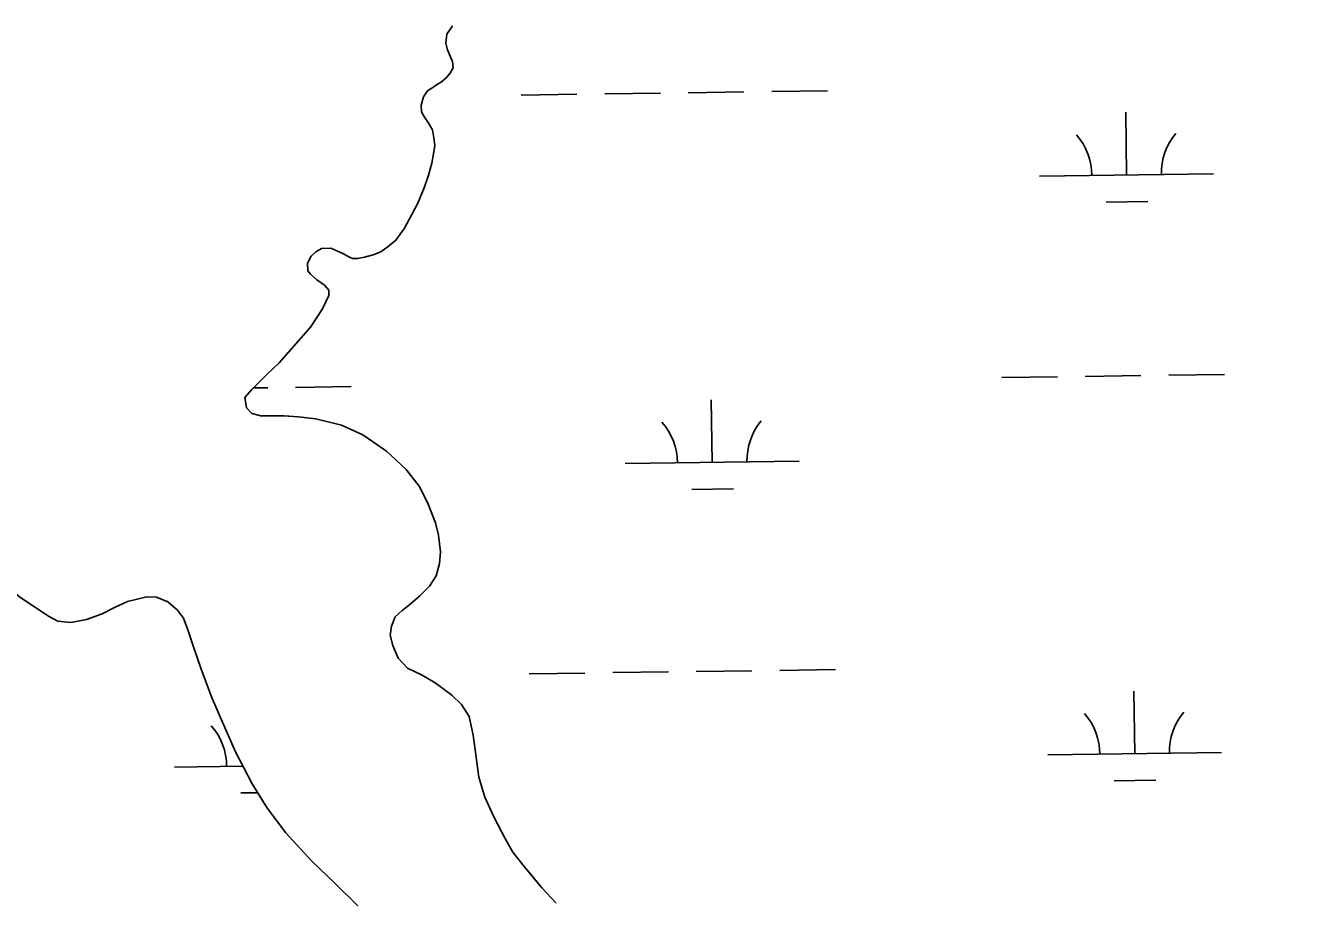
# Model space of a CAD drawing. Extents: x 3767014 to 3805179, y 361544 to 387384.
# Drawn here: x 3790112 to 3790854, y 367868 to 368372 of the extents above; entities that cross this region are included whole.
import ezdxf

# ---------------------------------------------------------------- set-up
doc = ezdxf.new("R2010")
doc.units = 0
for name, color, linetype in [('V-RIVR-EDGE', 7, 'Continuous'), ('V-TOPO-SHOR', 7, 'Continuous'), ('V-WETL-SWMP', 7, 'Continuous')]:
    doc.layers.add(name, color=color, linetype=linetype)

msp = doc.modelspace()

# ---------------------------------------------------------------- linework, layer by layer
at = {"layer": 'V-RIVR-EDGE'}
msp.add_spline([(3785266.865, 377529.211), (3785342.8, 377494.248), (3785391.258, 377467.439), (3785439.72, 377442.249), (3785475.246, 377418.707), (3785525.316, 377389.469), (3785575.383, 377359.422), (3785621.413, 377331.811), (3785722.351, 377269.288), (3785796.661, 377231.094), (3785852.385, 377199.415), (3785928.324, 377166.069), (3785964.678, 377149.804), (3786028.506, 377124.576), (3786060.018, 377113.175), (3786092.316, 377092.068), (3786117.34, 377073.405), (3786135.083, 377053.143), (3786154.458, 377039.347), (3786176.258, 377024.735), (3786206.946, 377006.867), (3786256.211, 376979.248), (3786328.098, 376942.677), (3786374.949, 376919.917), (3786491.265, 376862.208), (3786553.467, 376833.749), (3786619.713, 376805.279), (3786729.589, 376759.718), (3786796.656, 376736.099), (3786845.136, 376718.187), (3786867.767, 376712.469), (3787003.51, 376661.992), (3787089.16, 376631.048), (3787163.496, 376603.367), (3787230.559, 376578.13), (3787257.223, 376568.359), (3787300.044, 376551.27), (3787354.992, 376532.533), (3787409.127, 376512.181), (3787544.074, 376466.558), (3787612.756, 376442.126), (3787657.197, 376425.841), (3787730.724, 376398.162), (3787781.63, 376380.244), (3787834.96, 376361.511), (3787891.524, 376341.961), (3787940, 376322.432), (3787998.976, 376297.215), (3788050.697, 376281.721), (3788117.768, 376259.719), (3788176.757, 376240.164), (3788221.198, 376223.879), (3788259.981, 376209.226), (3788406.252, 376164.383), (3788541.215, 376125.23), (3788606.67, 376104.041), (3788679.39, 376077.173), (3788748.889, 376055.974), (3788871.693, 376005.528), (3788969.454, 375966.467), (3789047.013, 375933.926), (3789119.723, 375903.014), (3789155.253, 375881.09), (3789182.716, 375867.274), (3789214.225, 375854.256), (3789257.04, 375834.74), (3789281.286, 375828.21), (3789303.105, 375821.686), (3789328.955, 375809.491), (3789367.724, 375789.177), (3789414.577, 375767.225), (3789468.708, 375745.255), (3789509.105, 375728.981), (3789555.157, 375710.266), (3789585.849, 375694.015), (3789620.578, 375675.328), (3789681.97, 375646.062), (3789753.859, 375610.3), (3789792.633, 375591.603), (3789842.712, 375566.408), (3789897.64, 375539.584), (3789938.019, 375516.03), (3789968.727, 375506.25), (3790004.289, 375497.265), (3790030.972, 375494.773), (3790047.128, 375487.455), (3790077.007, 375469.589), (3790124.633, 375433.077), (3790192.442, 375382.768), (3790252.165, 375332.478), (3790290.91, 375302.459), (3790337.741, 375271.611), (3790406.357, 375220.491), (3790469.329, 375175.855), (3790570.248, 375106.054), (3790647.751, 375050.868), (3790691.367, 375028.115), (3790744.667, 374997.251), (3790806.838, 374955.852), (3790873.863, 374915.249), (3790932, 374877.903), (3791002.231, 374825.97), (3791052.265, 374782.175), (3791082.927, 374753.793), (3791131.331, 374705.149), (3791170.05, 374664.616), (3791192.631, 374638.681), (3791220.891, 374620.01), (3791288.67, 374557.569), (3791322.577, 374533.223), (3791362.944, 374504.817), (3791396.042, 374480.473), (3791434.785, 374449.645), (3791482.407, 374411.517), (3791534.052, 374365.291), (3791646.192, 374254.216), (3791707.514, 374196.644), (3791738.968, 374161.791), (3791773.65, 374123.694), (3791803.497, 374092.888), (3791829.321, 374070.18), (3791830.912, 374059.662), (3791837.316, 374032.958), (3791849.409, 374017.562), (3791884.123, 373992.405), (3791930.977, 373971.262), (3791954.393, 373955.838), (3791993.134, 373924.202), (3792026.979, 373874.785), (3792047.912, 373836.722), (3792063.186, 373799.482), (3792086.509, 373746.857), (3792112.249, 373690.181), (3792141.261, 373648.864), (3792158.993, 373624.558), (3792177.552, 373607.528), (3792214.702, 373586.409), (3792255.083, 373563.665), (3792301.119, 373538.48), (3792346.34, 373510.871), (3792382.671, 373485.71), (3792422.225, 373455.689), (3792479.537, 373411.875), (3792548.144, 373356.711), (3792619.168, 373298.307), (3792672.431, 373252.077), (3792709.534, 373212.357), (3792750.656, 373162.113), (3792839.385, 373068.08), (3792888.572, 373008.92), (3792945.027, 372945.699), (3792999.062, 372884.91), (3793053.898, 372820.884), (3793149.89, 372720.363), (3793208.761, 372653.092), (3793261.195, 372598.777), (3793315.232, 372538.796), (3793358.792, 372493.399), (3793409.592, 372432.618), (3793462.809, 372367.787), (3793498.283, 372323.219), (3793536.997, 372280.26), (3793578.124, 372232.443), (3793604.724, 372196.792), (3793668.438, 372125.466), (3793703.128, 372090.604), (3793760.41, 372034.66), (3793806.384, 371984.404), (3793839.438, 371942.268), (3793939.427, 371823.136), (3793981.333, 371763.186), (3794029.674, 371688.662), (3794050.609, 371651.408), (3794073.177, 371620.62), (3794178.796, 371488.535), (3794237.625, 371404.28), (3794268.243, 371358.106), (3794301.293, 371314.353), (3794332.724, 371269.794), (3794395.613, 371192), (3794429.476, 371149.862), (3794472.201, 371093.953), (3794523.788, 371024.274), (3794601.175, 370922.181), (3794640.679, 370871.942), (3794687.421, 370805.509), (3794733.389, 370752.828), (3794829.339, 370635.323), (3794895.463, 370557.521), (3794959.948, 370470.826), (3795013.158, 370403.569), (3795070.394, 370329.023), (3795159.854, 370203.448), (3795225.98, 370126.454), (3795296.13, 370041.363), (3795379.18, 369940.065), (3795459.001, 369841.201), (3795508.163, 369772.337), (3795554.103, 369708.333), (3795661.315, 369566.538), (3795715.338, 369500.897), (3795762.105, 369444.169), (3795798.366, 369390.703), (3795915.247, 369234.327), (3795963.601, 369165.465), (3796028.082, 369077.153), (3796043.387, 369052.853), (3796054.672, 369037.459), (3796077.242, 369007.48), (3796148.213, 368927.239), (3796183.677, 368878.627), (3796226.382, 368814.631), (3796275.531, 368740.105), (3796314.222, 368688.25), (3796353.714, 368633.158), (3796401.268, 368567.533), (3796456.873, 368487.33), (3796513.292, 368409.551), (3796545.533, 368365.8), (3796626.113, 368246.716), (3796670.449, 368188.377), (3796704.298, 368140.578), (3796751.041, 368074.145), (3796787.308, 368023.105), (3796838.907, 367958.278), (3796844.528, 367942.09), (3796845.295, 367925.104), (3796846.094, 367921.059), (3796852.559, 367919.425), (3796863.071, 367918.59), (3796875.166, 367904.003), (3796903.398, 367874.01), (3796931.629, 367844.017), (3796952.579, 367812.424), (3796982.392, 367767.87), (3797007.371, 367730.606), (3797037.194, 367690.095), (3797062.185, 367657.684), (3797075.869, 367631.77), (3797095.223, 367609.078), (3797126.665, 367569.372), (3797156.484, 367527.244), (3797212.099, 367451.085), (3797254.808, 367388.706), (3797302.183, 367327.228)], degree=3, dxfattribs=at)
at = {"layer": 'V-TOPO-SHOR'}
for points in [[(3790356.869, 368372.481), (3790353.526, 368367.615), (3790353.002, 368362.489), (3790354.022, 368358.64), (3790355.554, 368355.048), (3790356.828, 368351.97), (3790357.334, 368348.38), (3790355.533, 368345.306), (3790353.477, 368342.746), (3790350.397, 368340.188), (3790348.343, 368338.91), (3790345.519, 368337.122), (3790342.438, 368335.076), (3790340.124, 368331.748), (3790338.834, 368326.878), (3790339.082, 368323.034), (3790340.87, 368319.954), (3790342.916, 368316.874), (3790345.471, 368312.765), (3790346.231, 368308.149), (3790346.735, 368303.791), (3790345.957, 368298.921), (3790344.921, 368293.539), (3790343.112, 368286.618), (3790340.534, 368279.446), (3790336.927, 368270.478), (3790333.583, 368264.076), (3790329.208, 368256.136), (3790324.324, 368249.224), (3790319.958, 368245.642), (3790315.593, 368242.574), (3790311.231, 368240.788), (3790306.357, 368239.516), (3790302.511, 368238.755), (3790299.432, 368238.761), (3790297.64, 368239.535), (3790294.31, 368241.335), (3790290.468, 368243.137), (3790286.882, 368244.684), (3790281.498, 368244.438), (3790278.418, 368242.648), (3790275.594, 368240.09), (3790273.533, 368235.992), (3790273.781, 368231.634), (3790275.315, 368229.836), (3790278.899, 368226.495), (3790283.251, 368223.409), (3790285.809, 368220.585), (3790285.803, 368217.509), (3790282.199, 368209.825), (3790275.256, 368199.327), (3790257.27, 368178.851), (3790250.334, 368172.199), (3790248.022, 368169.895), (3790245.197, 368167.081)], [(3790245.197, 368167.081), (3790241.601, 368163.499), (3790237.476, 368158.907)], [(3790237.476, 368158.907), (3790238.49, 368153.007), (3790241.562, 368149.667), (3790246.688, 368148.374), (3790251.048, 368148.364), (3790260.027, 368148.348), (3790268.233, 368147.819), (3790278.234, 368146.517), (3790293.102, 368142.896), (3790305.404, 368137.485), (3790318.981, 368127.968), (3790330.245, 368117.431), (3790337.665, 368107.926), (3790342.518, 368098.428), (3790347.114, 368086.875), (3790348.896, 368079.691), (3790349.901, 368070.198), (3790349.377, 368063.53), (3790347.567, 368056.352), (3790343.708, 368050.459), (3790338.054, 368044.827), (3790332.401, 368039.966), (3790328.035, 368036.384), (3790323.922, 368032.802), (3790321.86, 368027.419), (3790321.082, 368022.289), (3790322.61, 368016.389), (3790325.671, 368008.944), (3790331.047, 368003.29), (3790339.504, 367999.169), (3790346.934, 367994.795), (3790356.41, 367987.85), (3790362.042, 367982.454), (3790366.39, 367975.519), (3790368.675, 367964.742), (3790370.193, 367953.454), (3790371.962, 367940.625), (3790375.53, 367929.077), (3790380.896, 367917.524), (3790387.283, 367904.945), (3790391.629, 367897.496), (3790398.025, 367889.278), (3790403.143, 367883.111), (3790408.259, 367876.945), (3790416.451, 367868.208)], [(3790039.957, 368078.458), (3790041.749, 368074.601), (3790042.505, 368067.663), (3790044.553, 368063.034), (3790047.373, 368060.718), (3790060.982, 368057.093), (3790084.616, 368055.506), (3790095.144, 368053.173), (3790102.843, 368048.276), (3790109.255, 368043.382), (3790116.696, 368038.487), (3790124.65, 368033.076), (3790130.038, 368030.24), (3790137.489, 368029.453), (3790146.484, 368031.235), (3790155.481, 368034.557), (3790162.681, 368038.141), (3790170.163, 368041.522)], [(3790170.163, 368041.522), (3790181.197, 368044.322), (3790186.84, 368044.053), (3790193.246, 368041.477), (3790198.88, 368036.592), (3790202.206, 368031.968), (3790204.758, 368025.296), (3790207.815, 368016.055), (3790212.153, 368003.222), (3790218.274, 367986.795), (3790223.894, 367973.958), (3790232.063, 367955.219), (3790241.775, 367936.732), (3790250.213, 367923.121), (3790260.957, 367908.738), (3790276.057, 367892.292), (3790289.371, 367879.441), (3790302.427, 367866.592)]]:
    msp.add_lwpolyline(points, dxfattribs=at)
at = {"layer": 'V-WETL-SWMP'}
for p, q in [((3790353.526, 368367.615), (3790353.003, 368362.489)), ((3790356.869, 368372.48), (3790353.526, 368367.615)), ((3790353.003, 368362.489), (3790354.021, 368358.641)), ((3790354.021, 368358.641), (3790355.553, 368355.049)), ((3790355.553, 368355.049), (3790356.828, 368351.97)), ((3790356.828, 368351.97), (3790357.334, 368348.379)), ((3790355.534, 368345.306), (3790353.478, 368342.746)), ((3790357.334, 368348.379), (3790355.534, 368345.306)), ((3790345.52, 368337.122), (3790342.439, 368335.077)), ((3790348.343, 368338.911), (3790345.52, 368337.122)), ((3790350.397, 368340.189), (3790348.343, 368338.911)), ((3790353.478, 368342.746), (3790350.397, 368340.189)), ((3790340.125, 368331.748), (3790338.834, 368326.879)), ((3790342.439, 368335.077), (3790340.125, 368331.748)), ((3790396.338, 368332.678), (3790428.335, 368333.122)), ((3790444.334, 368333.345), (3790476.33, 368333.789)), ((3790492.329, 368334.011), (3790524.326, 368334.456)), ((3790540.324, 368334.678), (3790572.321, 368335.123)), ((3790338.834, 368326.879), (3790339.082, 368323.033)), ((3790339.082, 368323.033), (3790340.871, 368319.953)), ((3790744.325, 368286.765), (3790743.825, 368322.762)), ((3790340.871, 368319.953), (3790342.916, 368316.873)), ((3790342.916, 368316.873), (3790345.472, 368312.765)), ((3790345.472, 368312.765), (3790346.232, 368308.149)), ((3790346.232, 368308.149), (3790346.736, 368303.79)), ((3790345.957, 368298.92), (3790344.921, 368293.538)), ((3790346.736, 368303.79), (3790345.957, 368298.92)), ((3790344.921, 368293.538), (3790343.113, 368286.62)), ((3790343.113, 368286.62), (3790340.535, 368279.447)), ((3790694.33, 368286.071), (3790794.32, 368287.46)), ((3790340.535, 368279.447), (3790336.928, 368270.48)), ((3790336.928, 368270.48), (3790333.583, 368264.077)), ((3790732.541, 368271.169), (3790756.538, 368271.502)), ((3790333.583, 368264.077), (3790329.209, 368256.138)), ((3790329.209, 368256.138), (3790324.324, 368249.225)), ((3790324.324, 368249.225), (3790319.959, 368245.644)), ((3790275.594, 368240.091), (3790273.535, 368235.993)), ((3790278.419, 368242.649), (3790275.594, 368240.091)), ((3790281.499, 368244.438), (3790278.419, 368242.649)), ((3790286.883, 368244.684), (3790281.499, 368244.438)), ((3790290.47, 368243.138), (3790286.883, 368244.684)), ((3790294.312, 368241.336), (3790290.47, 368243.138)), ((3790297.641, 368239.535), (3790294.312, 368241.336)), ((3790299.434, 368238.762), (3790297.641, 368239.535)), ((3790306.358, 368239.518), (3790302.511, 368238.756)), ((3790311.232, 368240.79), (3790306.358, 368239.518)), ((3790315.594, 368242.576), (3790311.232, 368240.79)), ((3790319.959, 368245.644), (3790315.594, 368242.576)), ((3790273.535, 368235.993), (3790273.782, 368231.634)), ((3790302.511, 368238.756), (3790299.434, 368238.762)), ((3790273.782, 368231.634), (3790275.317, 368229.836)), ((3790275.317, 368229.836), (3790278.9, 368226.496)), ((3790278.9, 368226.496), (3790283.252, 368223.411)), ((3790285.805, 368217.509), (3790282.2, 368209.825)), ((3790283.252, 368223.411), (3790285.811, 368220.586)), ((3790285.811, 368220.586), (3790285.805, 368217.509)), ((3790282.2, 368209.825), (3790275.257, 368199.327)), ((3790275.257, 368199.327), (3790257.271, 368178.852)), ((3790257.271, 368178.852), (3790250.335, 368172.199)), ((3790250.335, 368172.199), (3790241.601, 368163.5)), ((3790672.528, 368170.325), (3790704.525, 368170.769)), ((3790720.523, 368170.991), (3790752.52, 368171.436)), ((3790768.519, 368171.658), (3790800.515, 368172.103)), ((3790241.601, 368163.5), (3790237.477, 368158.909)), ((3790237.477, 368158.909), (3790238.491, 368153.008)), ((3790242.455, 368164.35), (3790250.661, 368164.464)), ((3790266.66, 368164.687), (3790298.657, 368165.131)), ((3790238.491, 368153.008), (3790241.563, 368149.667)), ((3790506.125, 368121.579), (3790505.625, 368157.575)), ((3790241.563, 368149.667), (3790246.69, 368148.375)), ((3790246.69, 368148.375), (3790260.028, 368148.349)), ((3790260.028, 368148.349), (3790268.234, 368147.82)), ((3790268.234, 368147.82), (3790278.235, 368146.518)), ((3790278.235, 368146.518), (3790293.104, 368142.897)), ((3790293.104, 368142.897), (3790305.405, 368137.487)), ((3790305.405, 368137.487), (3790318.981, 368127.97)), ((3790318.981, 368127.97), (3790330.246, 368117.432)), ((3790456.13, 368120.884), (3790556.12, 368122.273)), ((3790330.246, 368117.432), (3790337.666, 368107.927)), ((3790337.666, 368107.927), (3790342.52, 368098.428)), ((3790494.341, 368105.983), (3790518.338, 368106.316)), ((3790342.52, 368098.428), (3790347.115, 368086.876)), ((3790347.115, 368086.876), (3790348.896, 368079.691)), ((3790348.896, 368079.691), (3790349.903, 368070.199)), ((3790349.903, 368070.199), (3790349.377, 368063.531)), ((3790349.377, 368063.531), (3790347.568, 368056.353)), ((3790347.568, 368056.353), (3790343.709, 368050.461)), ((3790343.709, 368050.461), (3790338.055, 368044.829)), ((3790109.255, 368043.382), (3790116.696, 368038.487)), ((3790162.682, 368038.14), (3790170.162, 368041.522)), ((3790170.162, 368041.522), (3790181.197, 368044.322)), ((3790181.197, 368044.322), (3790186.839, 368044.054)), ((3790186.839, 368044.054), (3790193.246, 368041.477)), ((3790193.246, 368041.477), (3790198.879, 368036.592)), ((3790332.403, 368039.967), (3790328.035, 368036.385)), ((3790338.055, 368044.829), (3790332.403, 368039.967)), ((3790116.696, 368038.487), (3790124.649, 368033.076)), ((3790124.649, 368033.076), (3790130.039, 368030.239)), ((3790146.483, 368031.235), (3790155.481, 368034.557)), ((3790155.481, 368034.557), (3790162.682, 368038.14)), ((3790198.879, 368036.592), (3790202.205, 368031.969)), ((3790202.205, 368031.969), (3790204.757, 368025.295)), ((3790323.924, 368032.802), (3790321.862, 368027.42)), ((3790328.035, 368036.385), (3790323.924, 368032.802)), ((3790130.039, 368030.239), (3790137.488, 368029.454)), ((3790137.488, 368029.454), (3790146.483, 368031.235)), ((3790204.757, 368025.295), (3790207.816, 368016.055)), ((3790321.862, 368027.42), (3790321.082, 368022.291)), ((3790321.082, 368022.291), (3790322.61, 368016.389)), ((3790207.816, 368016.055), (3790212.152, 368003.222)), ((3790322.61, 368016.389), (3790325.673, 368008.945)), ((3790212.152, 368003.222), (3790218.275, 367986.795)), ((3790325.673, 368008.945), (3790331.048, 368003.291)), ((3790331.048, 368003.291), (3790339.504, 367999.171)), ((3790544.946, 368002.035), (3790576.943, 368002.48)), ((3790339.504, 367999.171), (3790346.934, 367994.796)), ((3790346.934, 367994.796), (3790356.411, 367987.852)), ((3790400.96, 368000.035), (3790432.957, 368000.48)), ((3790448.955, 368000.702), (3790480.952, 368001.147)), ((3790496.95, 368001.369), (3790528.947, 368001.813)), ((3790356.411, 367987.852), (3790362.043, 367982.455)), ((3790748.947, 367954.122), (3790748.447, 367990.119)), ((3790218.275, 367986.795), (3790223.893, 367973.959)), ((3790362.043, 367982.455), (3790366.39, 367975.521)), ((3790223.893, 367973.959), (3790232.064, 367955.219)), ((3790366.39, 367975.521), (3790368.677, 367964.744)), ((3790368.677, 367964.744), (3790370.194, 367953.455)), ((3790232.064, 367955.219), (3790241.775, 367936.733)), ((3790370.194, 367953.455), (3790371.964, 367940.627)), ((3790698.952, 367953.428), (3790798.942, 367954.817)), ((3790197.074, 367946.445), (3790236.386, 367946.992)), ((3790241.775, 367936.733), (3790250.212, 367923.122)), ((3790371.964, 367940.627), (3790375.532, 367929.078)), ((3790737.162, 367938.526), (3790761.16, 367938.86)), ((3790235.285, 367931.544), (3790244.909, 367931.677)), ((3790375.532, 367929.078), (3790380.896, 367917.525)), ((3790250.212, 367923.122), (3790260.957, 367908.738)), ((3790380.896, 367917.525), (3790387.284, 367904.945)), ((3790260.957, 367908.738), (3790276.057, 367892.293)), ((3790387.284, 367904.945), (3790391.63, 367897.498)), ((3790276.057, 367892.293), (3790289.37, 367879.442)), ((3790391.63, 367897.498), (3790398.026, 367889.278)), ((3790398.026, 367889.278), (3790408.261, 367876.946)), ((3790289.37, 367879.442), (3790302.426, 367866.592)), ((3790408.261, 367876.946), (3790416.452, 367868.209))]:
    msp.add_line(p, q, dxfattribs=at)
for centre, start, end in [((3790689.081, 368286.473), 0.024037, 41.567695), ((3790799.556, 368288.007), 140.024035, 181.567693), ((3790450.881, 368121.286), 0.024037, 41.567695), ((3790561.356, 368122.821), 140.024035, 181.567693), ((3790693.703, 367953.83), 0.024037, 41.567695), ((3790804.178, 367955.365), 140.024035, 181.567693), ((3790191.825, 367946.847), 0.024037, 41.567696)]:
    msp.add_arc(centre, 35.246, start, end, dxfattribs=at)

doc.saveas('drawing.dxf')
